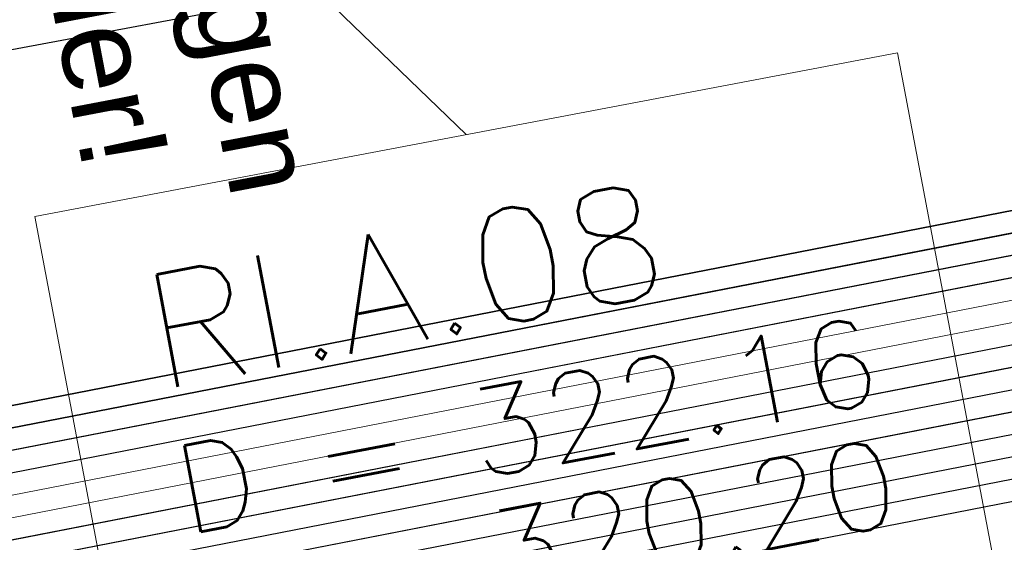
# Model space of a CAD drawing. Header units: metres. Extents: x -502 to 161, y -108 to 174.
# Tile 411 of 656: x -114.07 to -111.83, y -25.08 to -23.89. Entities that reach past the tile are written whole.
import ezdxf

# ---------------------------------------------------------------- set-up
doc = ezdxf.new("R2010")
doc.units = ezdxf.units.M
doc.header["$LTSCALE"] = 0.1
for name, color, linetype in [('BRI31-005.05-5p02-Koordinierung Lageplan 4. BA ZOB West 2022-06-15', 7, 'Continuous'), ('BRI31-005.06-5f07-Koordinierung Lageplan 4. BA ZOB Fernbusbahnh', 7, 'Continuous'), ('BRI32-005.02-5f05-Koordinierung Schemaplan 4 BA ZOB Teilbereich', 7, 'Continuous'), ('BRI32-005.03-5f06-Koordinierung Schemaplan 4 BA ZOB Teilbereich 2 Ost - Bahnhofsallee 2023-01-21', 7, 'Continuous')]:
    doc.layers.add(name, color=color, linetype=linetype)
doc.styles.add('Arial', font='arial.ttf')
doc.styles.add('Txt', font='txt_____.ttf')

msp = doc.modelspace()

# ---------------------------------------------------------------- linework, layer by layer
at = {"layer": 'BRI31-005.05-5p02-Koordinierung Lageplan 4. BA ZOB West 2022-06-15', "color": 6, "linetype": 'Continuous', "lineweight": 25, "true_color": 0xff00ff, "transparency": 33554687, "flags": 128}
msp.add_lwpolyline([(-174.3171, -29.4477), (-162.412, -31.2879), (-156.6285, -31.939), (-150.5203, -30.7574), (-138.7897, -28.5075), (-127.2296, -26.4376), (-126.0783, -26.2579), (-124.8448, -26.1177), (-119.3499, -24.9473), (-107.5433, -22.7374), (-95.7342, -20.4074), (-83.9188, -18.1575), (-72.2182, -16.0874), (-60.5345, -13.6272), (-54.8372, -12.4674), (-48.7444, -11.3378), (-36.7832, -9.8876), (-36.5634, -9.837), (-29.3955, -8.1979), (-25.0161, -7.8783), (-17.67, -7.4583), (-13.0906, -7.2783), (-12.8157, -7.2683)], dxfattribs=at)
at = {"layer": 'BRI31-005.05-5p02-Koordinierung Lageplan 4. BA ZOB West 2022-06-15', "color": 190, "linetype": 'Continuous', "lineweight": 35, "true_color": 0x7f00ff, "transparency": 33554687, "flags": 128}
for points in [[(-55.7007, -13.3634), (-59.4327, -13.9934), (-61.4087, -14.3464), (-62.2647, -14.4984), (-62.6667, -14.5974), (-62.8907, -14.7334), (-63.5967, -15.2334), (-64.4177, -15.8004), (-64.8657, -15.8864), (-69.7037, -16.7484), (-75.4637, -17.6884), (-81.7337, -18.6534), (-88.9077, -20.0034), (-93.6827, -20.7334), (-98.9647, -21.6334), (-104.5957, -22.9234), (-121.8907, -26.2934), (-126.8117, -27.2034), (-150.4477, -31.7134), (-157.1307, -33.0134), (-162.7687, -32.1234), (-174.7807, -30.4434), (-178.1477, -29.6134), (-179.1357, -29.4334)], [(-93.6747, -20.7824), (-98.9547, -21.6824), (-104.5847, -22.9724), (-121.8807, -26.3424), (-126.8027, -27.2524), (-150.4387, -31.7624), (-150.7407, -31.8214), (-157.1297, -33.0644), (-162.7757, -32.1724), (-174.7877, -30.4934), (-178.1567, -29.6624), (-179.1357, -29.4844)]]:
    msp.add_lwpolyline(points, dxfattribs=at)
at = {"layer": 'BRI31-005.05-5p02-Koordinierung Lageplan 4. BA ZOB West 2022-06-15', "color": 250, "linetype": 'Continuous', "lineweight": 25, "true_color": 0x333333, "transparency": 33554687, "flags": 128}
for points in [[(-179.1357, -29.7394), (-178.2047, -29.9074), (-176.5237, -30.3244), (-174.8367, -30.8434), (-162.8247, -32.5154), (-157.1227, -33.4214), (-150.6707, -32.1644), (-150.3757, -32.1054), (-126.7397, -27.5954), (-121.8107, -26.6854), (-104.5117, -23.3154), (-93.6067, -21.1744), (-88.8337, -20.4444), (-81.6527, -19.0944), (-75.3827, -18.1294), (-69.6317, -17.1894), (-64.2647, -16.2324), (-63.2977, -15.6984), (-62.6077, -15.0894), (-62.1947, -14.8414), (-59.6597, -14.3864), (-59.3767, -14.3364), (-55.6447, -13.7064)], [(-55.6367, -13.7554), (-59.3687, -14.3854), (-59.6507, -14.4354), (-62.1767, -14.8894), (-62.5777, -15.1304), (-63.2687, -15.7394), (-64.2477, -16.2804), (-69.6237, -17.2384), (-75.3737, -18.1784), (-81.6437, -19.1434), (-88.8257, -20.4934), (-93.5977, -21.2234), (-104.5017, -23.3644), (-121.8007, -26.7344), (-126.7307, -27.6444), (-150.3667, -32.1544), (-150.6607, -32.2134), (-157.1217, -33.4724), (-162.8317, -32.5644), (-174.8437, -30.8934), (-176.5357, -30.3734), (-178.2147, -29.9564), (-179.1357, -29.7904)], [(-55.6287, -13.8044), (-59.3607, -14.4344), (-59.6427, -14.4844), (-62.1587, -14.9374), (-62.5477, -15.1714), (-63.2397, -15.7804), (-64.2307, -16.3284), (-69.6157, -17.2874), (-75.3647, -18.2274), (-81.6347, -19.1924), (-88.8177, -20.5424), (-93.5887, -21.2724), (-104.4917, -23.4134), (-121.7907, -26.7834), (-126.7217, -27.6934), (-150.3577, -32.2034), (-150.6507, -32.2624), (-157.1207, -33.5234), (-162.8387, -32.6134), (-174.8507, -30.9434), (-176.5477, -30.4224), (-178.2247, -30.0054), (-179.1357, -29.8414)], [(-55.6207, -13.8534), (-59.3527, -14.4834), (-59.6277, -14.5324), (-62.1407, -14.9854), (-62.5177, -15.2124), (-63.2107, -15.8214), (-64.2137, -16.3764), (-69.6077, -17.3364), (-75.3557, -18.2764), (-81.6257, -19.2414), (-88.8097, -20.5914), (-93.5797, -21.3214), (-104.4817, -23.4624), (-121.7807, -26.8324), (-126.7127, -27.7424), (-150.3487, -32.2524), (-150.6407, -32.3114), (-157.1197, -33.5744), (-162.8457, -32.6624), (-174.8577, -30.9934), (-176.5597, -30.4714), (-178.2347, -30.0544), (-179.1357, -29.8924)], [(-55.6127, -13.9024), (-59.3447, -14.5324), (-59.6247, -14.5824), (-62.1227, -15.0334), (-62.4877, -15.2534), (-63.1817, -15.8624), (-64.1967, -16.4244), (-69.5997, -17.3854), (-75.3467, -18.3254), (-81.6167, -19.2904), (-88.8017, -20.6404), (-93.5707, -21.3704), (-104.4717, -23.5114), (-121.7707, -26.8814), (-126.7037, -27.7914), (-150.3397, -32.3014), (-150.6307, -32.3604), (-157.1187, -33.6254), (-162.8527, -32.7114), (-174.8647, -31.0434), (-176.5717, -30.5204), (-178.2447, -30.1034), (-179.1357, -29.9434)], [(-55.6047, -13.9514), (-59.3367, -14.5814), (-62.1047, -15.0814), (-62.4577, -15.2944), (-63.1527, -15.9034), (-64.1797, -16.4724), (-69.5917, -17.4344), (-75.3377, -18.3744), (-81.6077, -19.3394), (-88.7937, -20.6894), (-93.5617, -21.4194), (-104.4617, -23.5604), (-121.7607, -26.9304), (-126.6947, -27.8404), (-150.3307, -32.3504), (-150.6207, -32.4094), (-157.1177, -33.6764), (-162.8597, -32.7604), (-174.8717, -31.0934), (-176.5837, -30.5694), (-178.2547, -30.1524), (-179.1357, -29.9944)], [(-62.5057, -14.9114), (-62.7017, -15.0274), (-63.4007, -15.5204), (-64.2987, -16.1364), (-69.6477, -17.0914), (-75.4007, -18.0314), (-81.6707, -18.9964), (-88.8497, -20.3464), (-93.6247, -21.0764), (-104.5317, -23.2174), (-121.8307, -26.5874), (-126.7577, -27.4974), (-150.3937, -32.0074), (-150.6907, -32.0664), (-157.1247, -33.3194), (-162.8107, -32.4174), (-174.8227, -30.7434), (-176.4997, -30.2264), (-178.1847, -29.8094), (-179.1357, -29.6374)], [(-62.4797, -14.9544), (-62.6747, -15.0694), (-63.3727, -15.5614), (-64.2817, -16.1844), (-69.6397, -17.1404), (-75.3917, -18.0804), (-81.6617, -19.0454), (-88.8417, -20.3954), (-93.6157, -21.1254), (-104.5217, -23.2664), (-121.8207, -26.6364), (-126.7487, -27.5464), (-150.3847, -32.0564), (-150.6807, -32.1154), (-157.1237, -33.3704), (-162.8177, -32.4664), (-174.8297, -30.7934), (-176.5117, -30.2754), (-178.1947, -29.8584), (-179.1357, -29.6884)], [(-93.6667, -20.8314), (-98.9447, -21.7314), (-104.5737, -23.0214), (-121.8707, -26.3914), (-126.7937, -27.3014), (-150.4297, -31.8114), (-150.7307, -31.8704), (-157.1287, -33.1154), (-162.7827, -32.2214), (-174.7947, -30.5434), (-178.1657, -29.7114), (-179.1357, -29.5354)], [(-93.6587, -20.8804), (-98.9347, -21.7804), (-104.5627, -23.0704), (-121.8607, -26.4404), (-126.7847, -27.3504), (-150.4207, -31.8604), (-150.7207, -31.9194), (-157.1277, -33.1664), (-162.7897, -32.2704), (-174.8017, -30.5934), (-178.1747, -29.7604), (-179.1357, -29.5864)]]:
    msp.add_lwpolyline(points, dxfattribs=at)
at = {"layer": 'BRI31-005.05-5p02-Koordinierung Lageplan 4. BA ZOB West 2022-06-15', "color": 116, "linetype": 'Continuous', "lineweight": 13, "true_color": 0x007f3f, "transparency": 33554687, "flags": 128}
for points in [[(-150.4307, -31.8114), (-126.7937, -27.3014), (-121.8697, -26.3914), (-104.5727, -23.0214), (-98.8977, -21.7234), (-93.6667, -20.8304)], [(-150.4217, -31.8604), (-126.7847, -27.3504), (-121.8597, -26.4404), (-104.5617, -23.0704), (-98.9347, -21.7804), (-93.6587, -20.8794)], [(-93.6347, -21.0284), (-98.8577, -21.9194), (-104.5307, -23.2174), (-121.8317, -26.5874), (-126.7577, -27.4974), (-150.3927, -32.0074)], [(-93.6267, -21.0774), (-98.8947, -21.9764), (-104.5197, -23.2664), (-121.8217, -26.6364), (-126.7487, -27.5464), (-150.3837, -32.0564)]]:
    msp.add_lwpolyline(points, dxfattribs=at)
at = {"layer": 'BRI31-005.05-5p02-Koordinierung Lageplan 4. BA ZOB West 2022-06-15', "color": 251, "linetype": 'Continuous', "lineweight": 13, "true_color": 0x5b5b5b, "transparency": 33554687, "flags": 128}
for points in [[(-93.6507, -20.9294), (-98.8777, -21.8214), (-104.5517, -23.1194), (-121.8507, -26.4894), (-126.7757, -27.3994), (-150.4117, -31.9094), (-150.7107, -31.9684), (-157.1267, -33.2174), (-162.7967, -32.3194), (-174.8087, -30.6434), (-176.5547, -29.7624), (-176.4667, -28.8414), (-176.3907, -28.5144)], [(-93.6427, -20.9784), (-98.9147, -21.8784), (-104.5407, -23.1684), (-121.8407, -26.5384), (-126.7667, -27.4484), (-150.4027, -31.9584), (-150.7007, -32.0174), (-157.1257, -33.2684), (-162.8037, -32.3684), (-174.8157, -30.6934), (-176.6607, -29.8214), (-176.5657, -28.8254), (-176.4877, -28.4914)]]:
    msp.add_lwpolyline(points, dxfattribs=at)
at = {"layer": 'BRI31-005.06-5f07-Koordinierung Lageplan 4. BA ZOB Fernbusbahnh', "color": 190, "linetype": 'Continuous', "lineweight": 30, "true_color": 0x7f00ff, "transparency": 33554687, "flags": 128}
for points in [[(-55.7007, -13.3634), (-59.4327, -13.9934), (-61.4087, -14.3464), (-62.2647, -14.4984), (-62.6667, -14.5974), (-62.8907, -14.7334), (-63.5967, -15.2334), (-64.4177, -15.8004), (-64.8657, -15.8864), (-69.7037, -16.7484), (-75.4637, -17.6884), (-81.7337, -18.6534), (-88.9077, -20.0034), (-93.6827, -20.7334), (-98.9647, -21.6334), (-104.5957, -22.9234), (-121.8907, -26.2934), (-126.8117, -27.2034), (-150.4477, -31.7134), (-157.1307, -33.0134), (-162.7687, -32.1234), (-174.7807, -30.4434), (-178.1477, -29.6134), (-179.1357, -29.4334)], [(-93.6747, -20.7824), (-98.9547, -21.6824), (-104.5847, -22.9724), (-121.8807, -26.3424), (-126.8027, -27.2524), (-150.4387, -31.7624), (-150.7407, -31.8214), (-157.1297, -33.0644), (-162.7757, -32.1724), (-174.7877, -30.4934), (-178.1567, -29.6624), (-179.1357, -29.4844)]]:
    msp.add_lwpolyline(points, dxfattribs=at)
at = {"layer": 'BRI31-005.06-5f07-Koordinierung Lageplan 4. BA ZOB Fernbusbahnh', "color": 250, "linetype": 'Continuous', "lineweight": 20, "true_color": 0x333333, "transparency": 33554687, "flags": 128}
for points in [[(-179.1357, -29.7394), (-178.2047, -29.9074), (-176.5237, -30.3244), (-174.8367, -30.8434), (-162.8247, -32.5154), (-157.1227, -33.4214), (-150.6707, -32.1644), (-150.3757, -32.1054), (-126.7397, -27.5954), (-121.8107, -26.6854), (-104.5117, -23.3154), (-93.6067, -21.1744), (-88.8337, -20.4444), (-81.6527, -19.0944), (-75.3827, -18.1294), (-69.6317, -17.1894), (-64.2647, -16.2324), (-63.2977, -15.6984), (-62.6077, -15.0894), (-62.1947, -14.8414), (-59.6597, -14.3864), (-59.3767, -14.3364), (-55.6447, -13.7064)], [(-55.6367, -13.7554), (-59.3687, -14.3854), (-59.6507, -14.4354), (-62.1767, -14.8894), (-62.5777, -15.1304), (-63.2687, -15.7394), (-64.2477, -16.2804), (-69.6237, -17.2384), (-75.3737, -18.1784), (-81.6437, -19.1434), (-88.8257, -20.4934), (-93.5977, -21.2234), (-104.5017, -23.3644), (-121.8007, -26.7344), (-126.7307, -27.6444), (-150.3667, -32.1544), (-150.6607, -32.2134), (-157.1217, -33.4724), (-162.8317, -32.5644), (-174.8437, -30.8934), (-176.5357, -30.3734), (-178.2147, -29.9564), (-179.1357, -29.7904)], [(-55.6287, -13.8044), (-59.3607, -14.4344), (-59.6427, -14.4844), (-62.1587, -14.9374), (-62.5477, -15.1714), (-63.2397, -15.7804), (-64.2307, -16.3284), (-69.6157, -17.2874), (-75.3647, -18.2274), (-81.6347, -19.1924), (-88.8177, -20.5424), (-93.5887, -21.2724), (-104.4917, -23.4134), (-121.7907, -26.7834), (-126.7217, -27.6934), (-150.3577, -32.2034), (-150.6507, -32.2624), (-157.1207, -33.5234), (-162.8387, -32.6134), (-174.8507, -30.9434), (-176.5477, -30.4224), (-178.2247, -30.0054), (-179.1357, -29.8414)], [(-55.6207, -13.8534), (-59.3527, -14.4834), (-59.6277, -14.5324), (-62.1407, -14.9854), (-62.5177, -15.2124), (-63.2107, -15.8214), (-64.2137, -16.3764), (-69.6077, -17.3364), (-75.3557, -18.2764), (-81.6257, -19.2414), (-88.8097, -20.5914), (-93.5797, -21.3214), (-104.4817, -23.4624), (-121.7807, -26.8324), (-126.7127, -27.7424), (-150.3487, -32.2524), (-150.6407, -32.3114), (-157.1197, -33.5744), (-162.8457, -32.6624), (-174.8577, -30.9934), (-176.5597, -30.4714), (-178.2347, -30.0544), (-179.1357, -29.8924)], [(-55.6127, -13.9024), (-59.3447, -14.5324), (-59.6247, -14.5824), (-62.1227, -15.0334), (-62.4877, -15.2534), (-63.1817, -15.8624), (-64.1967, -16.4244), (-69.5997, -17.3854), (-75.3467, -18.3254), (-81.6167, -19.2904), (-88.8017, -20.6404), (-93.5707, -21.3704), (-104.4717, -23.5114), (-121.7707, -26.8814), (-126.7037, -27.7914), (-150.3397, -32.3014), (-150.6307, -32.3604), (-157.1187, -33.6254), (-162.8527, -32.7114), (-174.8647, -31.0434), (-176.5717, -30.5204), (-178.2447, -30.1034), (-179.1357, -29.9434)], [(-55.6047, -13.9514), (-59.3367, -14.5814), (-62.1047, -15.0814), (-62.4577, -15.2944), (-63.1527, -15.9034), (-64.1797, -16.4724), (-69.5917, -17.4344), (-75.3377, -18.3744), (-81.6077, -19.3394), (-88.7937, -20.6894), (-93.5617, -21.4194), (-104.4617, -23.5604), (-121.7607, -26.9304), (-126.6947, -27.8404), (-150.3307, -32.3504), (-150.6207, -32.4094), (-157.1177, -33.6764), (-162.8597, -32.7604), (-174.8717, -31.0934), (-176.5837, -30.5694), (-178.2547, -30.1524), (-179.1357, -29.9944)], [(-62.5057, -14.9114), (-62.7017, -15.0274), (-63.4007, -15.5204), (-64.2987, -16.1364), (-69.6477, -17.0914), (-75.4007, -18.0314), (-81.6707, -18.9964), (-88.8497, -20.3464), (-93.6247, -21.0764), (-104.5317, -23.2174), (-121.8307, -26.5874), (-126.7577, -27.4974), (-150.3937, -32.0074), (-150.6907, -32.0664), (-157.1247, -33.3194), (-162.8107, -32.4174), (-174.8227, -30.7434), (-176.4997, -30.2264), (-178.1847, -29.8094), (-179.1357, -29.6374)], [(-62.4797, -14.9544), (-62.6747, -15.0694), (-63.3727, -15.5614), (-64.2817, -16.1844), (-69.6397, -17.1404), (-75.3917, -18.0804), (-81.6617, -19.0454), (-88.8417, -20.3954), (-93.6157, -21.1254), (-104.5217, -23.2664), (-121.8207, -26.6364), (-126.7487, -27.5464), (-150.3847, -32.0564), (-150.6807, -32.1154), (-157.1237, -33.3704), (-162.8177, -32.4664), (-174.8297, -30.7934), (-176.5117, -30.2754), (-178.1947, -29.8584), (-179.1357, -29.6884)], [(-93.6667, -20.8314), (-98.9447, -21.7314), (-104.5737, -23.0214), (-121.8707, -26.3914), (-126.7937, -27.3014), (-150.4297, -31.8114), (-150.7307, -31.8704), (-157.1287, -33.1154), (-162.7827, -32.2214), (-174.7947, -30.5434), (-178.1657, -29.7114), (-179.1357, -29.5354)], [(-93.6587, -20.8804), (-98.9347, -21.7804), (-104.5627, -23.0704), (-121.8607, -26.4404), (-126.7847, -27.3504), (-150.4207, -31.8604), (-150.7207, -31.9194), (-157.1277, -33.1664), (-162.7897, -32.2704), (-174.8017, -30.5934), (-178.1747, -29.7604), (-179.1357, -29.5864)]]:
    msp.add_lwpolyline(points, dxfattribs=at)
at = {"layer": 'BRI32-005.02-5f05-Koordinierung Schemaplan 4 BA ZOB Teilbereich', "color": 6, "linetype": 'Continuous', "lineweight": 25, "true_color": 0xff00ff, "transparency": 33554687, "flags": 128}
msp.add_lwpolyline([(-174.3171, -29.4477), (-162.412, -31.2879), (-156.6285, -31.939), (-150.5203, -30.7574), (-138.7897, -28.5075), (-127.2296, -26.4376), (-126.0783, -26.2579), (-124.8448, -26.1177), (-119.3499, -24.9473), (-107.5433, -22.7374), (-95.7342, -20.4074), (-83.9188, -18.1575), (-72.2182, -16.0874), (-60.5345, -13.6272), (-54.8372, -12.4674), (-48.7444, -11.3378), (-36.7832, -9.8876), (-36.5634, -9.837), (-29.3955, -8.1979), (-25.0161, -7.8783), (-17.67, -7.4583), (-13.0906, -7.2783), (-12.8157, -7.2683)], dxfattribs=at)
at = {"layer": 'BRI32-005.02-5f05-Koordinierung Schemaplan 4 BA ZOB Teilbereich', "color": 190, "linetype": 'Continuous', "lineweight": 35, "true_color": 0x7f00ff, "transparency": 33554687, "flags": 128}
for points in [[(-55.7007, -13.3634), (-59.4327, -13.9934), (-61.4087, -14.3464), (-62.2647, -14.4984), (-62.6667, -14.5974), (-62.8907, -14.7334), (-63.5967, -15.2334), (-64.4177, -15.8004), (-64.8657, -15.8864), (-69.7037, -16.7484), (-75.4637, -17.6884), (-81.7337, -18.6534), (-88.9077, -20.0034), (-93.6827, -20.7334), (-98.9647, -21.6334), (-104.5957, -22.9234), (-121.8907, -26.2934), (-126.8117, -27.2034), (-150.4477, -31.7134), (-157.1307, -33.0134), (-162.7687, -32.1234), (-174.7807, -30.4434), (-178.1477, -29.6134), (-179.1357, -29.4334)], [(-93.6747, -20.7824), (-98.9547, -21.6824), (-104.5847, -22.9724), (-121.8807, -26.3424), (-126.8027, -27.2524), (-150.4387, -31.7624), (-150.7407, -31.8214), (-157.1297, -33.0644), (-162.7757, -32.1724), (-174.7877, -30.4934), (-178.1567, -29.6624), (-179.1357, -29.4844)]]:
    msp.add_lwpolyline(points, dxfattribs=at)
at = {"layer": 'BRI32-005.02-5f05-Koordinierung Schemaplan 4 BA ZOB Teilbereich', "color": 250, "linetype": 'Continuous', "lineweight": 25, "true_color": 0x333333, "transparency": 33554687, "flags": 128}
for points in [[(-179.1357, -29.7394), (-178.2047, -29.9074), (-176.5237, -30.3244), (-174.8367, -30.8434), (-162.8247, -32.5154), (-157.1227, -33.4214), (-150.6707, -32.1644), (-150.3757, -32.1054), (-126.7397, -27.5954), (-121.8107, -26.6854), (-104.5117, -23.3154), (-93.6067, -21.1744), (-88.8337, -20.4444), (-81.6527, -19.0944), (-75.3827, -18.1294), (-69.6317, -17.1894), (-64.2647, -16.2324), (-63.2977, -15.6984), (-62.6077, -15.0894), (-62.1947, -14.8414), (-59.6597, -14.3864), (-59.3767, -14.3364), (-55.6447, -13.7064)], [(-55.6367, -13.7554), (-59.3687, -14.3854), (-59.6507, -14.4354), (-62.1767, -14.8894), (-62.5777, -15.1304), (-63.2687, -15.7394), (-64.2477, -16.2804), (-69.6237, -17.2384), (-75.3737, -18.1784), (-81.6437, -19.1434), (-88.8257, -20.4934), (-93.5977, -21.2234), (-104.5017, -23.3644), (-121.8007, -26.7344), (-126.7307, -27.6444), (-150.3667, -32.1544), (-150.6607, -32.2134), (-157.1217, -33.4724), (-162.8317, -32.5644), (-174.8437, -30.8934), (-176.5357, -30.3734), (-178.2147, -29.9564), (-179.1357, -29.7904)], [(-55.6287, -13.8044), (-59.3607, -14.4344), (-59.6427, -14.4844), (-62.1587, -14.9374), (-62.5477, -15.1714), (-63.2397, -15.7804), (-64.2307, -16.3284), (-69.6157, -17.2874), (-75.3647, -18.2274), (-81.6347, -19.1924), (-88.8177, -20.5424), (-93.5887, -21.2724), (-104.4917, -23.4134), (-121.7907, -26.7834), (-126.7217, -27.6934), (-150.3577, -32.2034), (-150.6507, -32.2624), (-157.1207, -33.5234), (-162.8387, -32.6134), (-174.8507, -30.9434), (-176.5477, -30.4224), (-178.2247, -30.0054), (-179.1357, -29.8414)], [(-55.6207, -13.8534), (-59.3527, -14.4834), (-59.6277, -14.5324), (-62.1407, -14.9854), (-62.5177, -15.2124), (-63.2107, -15.8214), (-64.2137, -16.3764), (-69.6077, -17.3364), (-75.3557, -18.2764), (-81.6257, -19.2414), (-88.8097, -20.5914), (-93.5797, -21.3214), (-104.4817, -23.4624), (-121.7807, -26.8324), (-126.7127, -27.7424), (-150.3487, -32.2524), (-150.6407, -32.3114), (-157.1197, -33.5744), (-162.8457, -32.6624), (-174.8577, -30.9934), (-176.5597, -30.4714), (-178.2347, -30.0544), (-179.1357, -29.8924)], [(-55.6127, -13.9024), (-59.3447, -14.5324), (-59.6247, -14.5824), (-62.1227, -15.0334), (-62.4877, -15.2534), (-63.1817, -15.8624), (-64.1967, -16.4244), (-69.5997, -17.3854), (-75.3467, -18.3254), (-81.6167, -19.2904), (-88.8017, -20.6404), (-93.5707, -21.3704), (-104.4717, -23.5114), (-121.7707, -26.8814), (-126.7037, -27.7914), (-150.3397, -32.3014), (-150.6307, -32.3604), (-157.1187, -33.6254), (-162.8527, -32.7114), (-174.8647, -31.0434), (-176.5717, -30.5204), (-178.2447, -30.1034), (-179.1357, -29.9434)], [(-55.6047, -13.9514), (-59.3367, -14.5814), (-62.1047, -15.0814), (-62.4577, -15.2944), (-63.1527, -15.9034), (-64.1797, -16.4724), (-69.5917, -17.4344), (-75.3377, -18.3744), (-81.6077, -19.3394), (-88.7937, -20.6894), (-93.5617, -21.4194), (-104.4617, -23.5604), (-121.7607, -26.9304), (-126.6947, -27.8404), (-150.3307, -32.3504), (-150.6207, -32.4094), (-157.1177, -33.6764), (-162.8597, -32.7604), (-174.8717, -31.0934), (-176.5837, -30.5694), (-178.2547, -30.1524), (-179.1357, -29.9944)], [(-93.6667, -20.8314), (-98.9447, -21.7314), (-104.5737, -23.0214), (-121.8707, -26.3914), (-126.7937, -27.3014), (-150.4297, -31.8114), (-150.7307, -31.8704), (-157.1287, -33.1154), (-162.7827, -32.2214), (-174.7947, -30.5434), (-178.1657, -29.7114), (-179.1357, -29.5354)], [(-93.6587, -20.8804), (-98.9347, -21.7804), (-104.5627, -23.0704), (-121.8607, -26.4404), (-126.7847, -27.3504), (-150.4207, -31.8604), (-150.7207, -31.9194), (-157.1277, -33.1664), (-162.7897, -32.2704), (-174.8017, -30.5934), (-178.1747, -29.7604), (-179.1357, -29.5864)]]:
    msp.add_lwpolyline(points, dxfattribs=at)
at = {"layer": 'BRI32-005.02-5f05-Koordinierung Schemaplan 4 BA ZOB Teilbereich', "color": 116, "linetype": 'Continuous', "lineweight": 13, "true_color": 0x007f3f, "transparency": 33554687, "flags": 128}
for points in [[(-150.4307, -31.8114), (-126.7937, -27.3014), (-121.8697, -26.3914), (-104.5727, -23.0214), (-98.8977, -21.7234), (-93.6667, -20.8304)], [(-150.4217, -31.8604), (-126.7847, -27.3504), (-121.8597, -26.4404), (-104.5617, -23.0704), (-98.9347, -21.7804), (-93.6587, -20.8794)], [(-93.6347, -21.0284), (-98.8577, -21.9194), (-104.5307, -23.2174), (-121.8317, -26.5874), (-126.7577, -27.4974), (-150.3927, -32.0074)], [(-93.6267, -21.0774), (-98.8947, -21.9764), (-104.5197, -23.2664), (-121.8217, -26.6364), (-126.7487, -27.5464), (-150.3837, -32.0564)]]:
    msp.add_lwpolyline(points, dxfattribs=at)
at = {"layer": 'BRI32-005.02-5f05-Koordinierung Schemaplan 4 BA ZOB Teilbereich', "color": 251, "linetype": 'Continuous', "lineweight": 13, "true_color": 0x5b5b5b, "transparency": 33554687, "flags": 128}
for points in [[(-93.6507, -20.9294), (-98.8777, -21.8214), (-104.5517, -23.1194), (-121.8507, -26.4894), (-126.7757, -27.3994), (-150.4117, -31.9094), (-150.7107, -31.9684), (-157.1267, -33.2174), (-162.7967, -32.3194), (-174.8087, -30.6434), (-176.5547, -29.7624), (-176.4667, -28.8414), (-176.3907, -28.5144)], [(-93.6427, -20.9784), (-98.9147, -21.8784), (-104.5407, -23.1684), (-121.8407, -26.5384), (-126.7667, -27.4484), (-150.4027, -31.9584), (-150.7007, -32.0174), (-157.1257, -33.2684), (-162.8037, -32.3684), (-174.8157, -30.6934), (-176.6607, -29.8214), (-176.5657, -28.8254), (-176.4877, -28.4914)]]:
    msp.add_lwpolyline(points, dxfattribs=at)
at = {"layer": 'BRI32-005.03-5f06-Koordinierung Schemaplan 4 BA ZOB Teilbereich 2 Ost - Bahnhofsallee 2023-01-21', "color": 1, "linetype": 'Continuous', "lineweight": 20, "true_color": 0xff0000, "transparency": 33554687}
msp.add_line((-115.4961, -21.797), (-113.0549, -24.1564), dxfattribs=at)
at = {"layer": 'BRI32-005.03-5f06-Koordinierung Schemaplan 4 BA ZOB Teilbereich 2 Ost - Bahnhofsallee 2023-01-21', "color": 6, "linetype": 'Continuous', "lineweight": 20, "true_color": 0xff00ff, "transparency": 33554687, "flags": 128}
msp.add_lwpolyline([(-174.3171, -29.4477), (-162.412, -31.2879), (-156.6285, -31.939), (-150.5203, -30.7574), (-138.7897, -28.5075), (-127.2296, -26.4376), (-126.0783, -26.2579), (-124.8448, -26.1177), (-119.3499, -24.9473), (-107.5433, -22.7374), (-95.7342, -20.4074), (-83.9188, -18.1575), (-72.2182, -16.0874), (-60.5345, -13.6272), (-54.8372, -12.4674), (-48.7444, -11.3378), (-36.7832, -9.8876), (-36.5634, -9.837), (-29.3955, -8.1979), (-25.0161, -7.8783), (-17.67, -7.4583), (-13.0906, -7.2783), (-12.8157, -7.2683)], dxfattribs=at)
at = {"layer": 'BRI32-005.03-5f06-Koordinierung Schemaplan 4 BA ZOB Teilbereich 2 Ost - Bahnhofsallee 2023-01-21', "color": 190, "linetype": 'Continuous', "lineweight": 30, "true_color": 0x7f00ff, "transparency": 33554687, "flags": 128}
for points in [[(-55.7007, -13.3634), (-59.4327, -13.9934), (-61.4087, -14.3464), (-62.2647, -14.4984), (-62.6667, -14.5974), (-62.8907, -14.7334), (-63.5967, -15.2334), (-64.4177, -15.8004), (-64.8657, -15.8864), (-69.7037, -16.7484), (-75.4637, -17.6884), (-81.7337, -18.6534), (-88.9077, -20.0034), (-93.6827, -20.7334), (-98.9647, -21.6334), (-104.5957, -22.9234), (-121.8907, -26.2934), (-126.8117, -27.2034), (-150.4477, -31.7134), (-157.1307, -33.0134), (-162.7687, -32.1234), (-174.7807, -30.4434), (-178.1477, -29.6134), (-179.1357, -29.4334)], [(-93.6747, -20.7824), (-98.9547, -21.6824), (-104.5847, -22.9724), (-121.8807, -26.3424), (-126.8027, -27.2524), (-150.4387, -31.7624), (-150.7407, -31.8214), (-157.1297, -33.0644), (-162.7757, -32.1724), (-174.7877, -30.4934), (-178.1567, -29.6624), (-179.1357, -29.4844)]]:
    msp.add_lwpolyline(points, dxfattribs=at)
at = {"layer": 'BRI32-005.03-5f06-Koordinierung Schemaplan 4 BA ZOB Teilbereich 2 Ost - Bahnhofsallee 2023-01-21', "color": 250, "linetype": 'Continuous', "lineweight": 20, "true_color": 0x333333, "transparency": 33554687, "flags": 128}
for points in [[(-179.1357, -29.7394), (-178.2047, -29.9074), (-176.5237, -30.3244), (-174.8367, -30.8434), (-162.8247, -32.5154), (-157.1227, -33.4214), (-150.6707, -32.1644), (-150.3757, -32.1054), (-126.7397, -27.5954), (-121.8107, -26.6854), (-104.5117, -23.3154), (-93.6067, -21.1744), (-88.8337, -20.4444), (-81.6527, -19.0944), (-75.3827, -18.1294), (-69.6317, -17.1894), (-64.2647, -16.2324), (-63.2977, -15.6984), (-62.6077, -15.0894), (-62.1947, -14.8414), (-59.6597, -14.3864), (-59.3767, -14.3364), (-55.6447, -13.7064)], [(-55.6367, -13.7554), (-59.3687, -14.3854), (-59.6507, -14.4354), (-62.1767, -14.8894), (-62.5777, -15.1304), (-63.2687, -15.7394), (-64.2477, -16.2804), (-69.6237, -17.2384), (-75.3737, -18.1784), (-81.6437, -19.1434), (-88.8257, -20.4934), (-93.5977, -21.2234), (-104.5017, -23.3644), (-121.8007, -26.7344), (-126.7307, -27.6444), (-150.3667, -32.1544), (-150.6607, -32.2134), (-157.1217, -33.4724), (-162.8317, -32.5644), (-174.8437, -30.8934), (-176.5357, -30.3734), (-178.2147, -29.9564), (-179.1357, -29.7904)], [(-55.6287, -13.8044), (-59.3607, -14.4344), (-59.6427, -14.4844), (-62.1587, -14.9374), (-62.5477, -15.1714), (-63.2397, -15.7804), (-64.2307, -16.3284), (-69.6157, -17.2874), (-75.3647, -18.2274), (-81.6347, -19.1924), (-88.8177, -20.5424), (-93.5887, -21.2724), (-104.4917, -23.4134), (-121.7907, -26.7834), (-126.7217, -27.6934), (-150.3577, -32.2034), (-150.6507, -32.2624), (-157.1207, -33.5234), (-162.8387, -32.6134), (-174.8507, -30.9434), (-176.5477, -30.4224), (-178.2247, -30.0054), (-179.1357, -29.8414)], [(-55.6207, -13.8534), (-59.3527, -14.4834), (-59.6277, -14.5324), (-62.1407, -14.9854), (-62.5177, -15.2124), (-63.2107, -15.8214), (-64.2137, -16.3764), (-69.6077, -17.3364), (-75.3557, -18.2764), (-81.6257, -19.2414), (-88.8097, -20.5914), (-93.5797, -21.3214), (-104.4817, -23.4624), (-121.7807, -26.8324), (-126.7127, -27.7424), (-150.3487, -32.2524), (-150.6407, -32.3114), (-157.1197, -33.5744), (-162.8457, -32.6624), (-174.8577, -30.9934), (-176.5597, -30.4714), (-178.2347, -30.0544), (-179.1357, -29.8924)], [(-55.6127, -13.9024), (-59.3447, -14.5324), (-59.6247, -14.5824), (-62.1227, -15.0334), (-62.4877, -15.2534), (-63.1817, -15.8624), (-64.1967, -16.4244), (-69.5997, -17.3854), (-75.3467, -18.3254), (-81.6167, -19.2904), (-88.8017, -20.6404), (-93.5707, -21.3704), (-104.4717, -23.5114), (-121.7707, -26.8814), (-126.7037, -27.7914), (-150.3397, -32.3014), (-150.6307, -32.3604), (-157.1187, -33.6254), (-162.8527, -32.7114), (-174.8647, -31.0434), (-176.5717, -30.5204), (-178.2447, -30.1034), (-179.1357, -29.9434)], [(-55.6047, -13.9514), (-59.3367, -14.5814), (-62.1047, -15.0814), (-62.4577, -15.2944), (-63.1527, -15.9034), (-64.1797, -16.4724), (-69.5917, -17.4344), (-75.3377, -18.3744), (-81.6077, -19.3394), (-88.7937, -20.6894), (-93.5617, -21.4194), (-104.4617, -23.5604), (-121.7607, -26.9304), (-126.6947, -27.8404), (-150.3307, -32.3504), (-150.6207, -32.4094), (-157.1177, -33.6764), (-162.8597, -32.7604), (-174.8717, -31.0934), (-176.5837, -30.5694), (-178.2547, -30.1524), (-179.1357, -29.9944)], [(-62.5057, -14.9114), (-62.7017, -15.0274), (-63.4007, -15.5204), (-64.2987, -16.1364), (-69.6477, -17.0914), (-75.4007, -18.0314), (-81.6707, -18.9964), (-88.8497, -20.3464), (-93.6247, -21.0764), (-104.5317, -23.2174), (-121.8307, -26.5874), (-126.7577, -27.4974), (-150.3937, -32.0074), (-150.6907, -32.0664), (-157.1247, -33.3194), (-162.8107, -32.4174), (-174.8227, -30.7434), (-176.4997, -30.2264), (-178.1847, -29.8094), (-179.1357, -29.6374)], [(-62.4797, -14.9544), (-62.6747, -15.0694), (-63.3727, -15.5614), (-64.2817, -16.1844), (-69.6397, -17.1404), (-75.3917, -18.0804), (-81.6617, -19.0454), (-88.8417, -20.3954), (-93.6157, -21.1254), (-104.5217, -23.2664), (-121.8207, -26.6364), (-126.7487, -27.5464), (-150.3847, -32.0564), (-150.6807, -32.1154), (-157.1237, -33.3704), (-162.8177, -32.4664), (-174.8297, -30.7934), (-176.5117, -30.2754), (-178.1947, -29.8584), (-179.1357, -29.6884)], [(-93.6667, -20.8314), (-98.9447, -21.7314), (-104.5737, -23.0214), (-121.8707, -26.3914), (-126.7937, -27.3014), (-150.4297, -31.8114), (-150.7307, -31.8704), (-157.1287, -33.1154), (-162.7827, -32.2214), (-174.7947, -30.5434), (-178.1657, -29.7114), (-179.1357, -29.5354)], [(-93.6587, -20.8804), (-98.9347, -21.7804), (-104.5627, -23.0704), (-121.8607, -26.4404), (-126.7847, -27.3504), (-150.4207, -31.8604), (-150.7207, -31.9194), (-157.1277, -33.1664), (-162.7897, -32.2704), (-174.8017, -30.5934), (-178.1747, -29.7604), (-179.1357, -29.5864)]]:
    msp.add_lwpolyline(points, dxfattribs=at)
at = {"layer": 'BRI32-005.03-5f06-Koordinierung Schemaplan 4 BA ZOB Teilbereich 2 Ost - Bahnhofsallee 2023-01-21', "color": 116, "linetype": 'Continuous', "lineweight": 9, "true_color": 0x007f3f, "transparency": 33554687, "flags": 128}
for points in [[(-150.4307, -31.8114), (-126.7937, -27.3014), (-121.8697, -26.3914), (-104.5727, -23.0214), (-98.8977, -21.7234), (-93.6667, -20.8304)], [(-150.4217, -31.8604), (-126.7847, -27.3504), (-121.8597, -26.4404), (-104.5617, -23.0704), (-98.9347, -21.7804), (-93.6587, -20.8794)], [(-93.6347, -21.0284), (-98.8577, -21.9194), (-104.5307, -23.2174), (-121.8317, -26.5874), (-126.7577, -27.4974), (-150.3927, -32.0074)], [(-93.6267, -21.0774), (-98.8947, -21.9764), (-104.5197, -23.2664), (-121.8217, -26.6364), (-126.7487, -27.5464), (-150.3837, -32.0564)]]:
    msp.add_lwpolyline(points, dxfattribs=at)
at = {"layer": 'BRI32-005.03-5f06-Koordinierung Schemaplan 4 BA ZOB Teilbereich 2 Ost - Bahnhofsallee 2023-01-21', "color": 251, "linetype": 'Continuous', "lineweight": 9, "true_color": 0x5b5b5b, "transparency": 33554687, "flags": 128}
for points in [[(-93.6507, -20.9294), (-98.8777, -21.8214), (-104.5517, -23.1194), (-121.8507, -26.4894), (-126.7757, -27.3994), (-150.4117, -31.9094), (-150.7107, -31.9684), (-157.1267, -33.2174), (-162.7967, -32.3194), (-174.8087, -30.6434), (-176.5547, -29.7624), (-176.4667, -28.8414), (-176.3907, -28.5144)], [(-93.6427, -20.9784), (-98.9147, -21.8784), (-104.5407, -23.1684), (-121.8407, -26.5384), (-126.7667, -27.4484), (-150.4027, -31.9584), (-150.7007, -32.0174), (-157.1257, -33.2684), (-162.8037, -32.3684), (-174.8157, -30.6934), (-176.6607, -29.8214), (-176.5657, -28.8254), (-176.4877, -28.4914)]]:
    msp.add_lwpolyline(points, dxfattribs=at)
at = {"layer": 'BRI32-005.03-5f06-Koordinierung Schemaplan 4 BA ZOB Teilbereich 2 Ost - Bahnhofsallee 2023-01-21', "color": 7, "linetype": 'Continuous', "lineweight": 13, "transparency": 33554687, "flags": 128}
msp.add_lwpolyline([(-114.0374, -24.3427), (-112.0724, -23.9701), (-111.7829, -25.4969), (-113.7479, -25.8695), (-114.0374, -24.3427)], dxfattribs=at)
at = {"layer": 'BRI32-005.03-5f06-Koordinierung Schemaplan 4 BA ZOB Teilbereich 2 Ost - Bahnhofsallee 2023-01-21', "color": 1, "linetype": 'Continuous', "lineweight": 20, "true_color": 0xff0000, "transparency": 33554687, "flags": 128}
msp.add_lwpolyline([(-114.0374, -24.3427), (-112.0724, -23.9701), (-111.7829, -25.4969), (-113.7479, -25.8695), (-114.0374, -24.3427)], dxfattribs=at)

# ---------------------------------------------------------------- texts
at = {"layer": 'BRI32-005.03-5f06-Koordinierung Schemaplan 4 BA ZOB Teilbereich 2 Ost - Bahnhofsallee 2023-01-21', "color": 1, "true_color": 0xff0000, "transparency": 33554687, "attachment_point": 1, "line_spacing_factor": 0.25}
for s, insert, char_height, rotation, style in [('Überdeckung KSR / Leitungen', (-114.0982, -20.5611), 0.2, 280.7826, 'Arial'), ('mindestens 90 cm wg. Poller!', (-114.4126, -20.621), 0.2, 280.7826, 'Arial'), ('RI.A.08', (-113.8037, -24.4833), 0.26, 10.737, 'Txt'), ('D = 322.16', (-113.7303, -24.8704), 0.2, 10.737, 'Txt'), ('S = 320.20', (-113.6781, -25.1455), 0.2, 10.737, 'Txt')]:
    msp.add_mtext(s, dxfattribs=dict(at, insert=insert, char_height=char_height, rotation=rotation, style=style))

doc.saveas('drawing.dxf')
